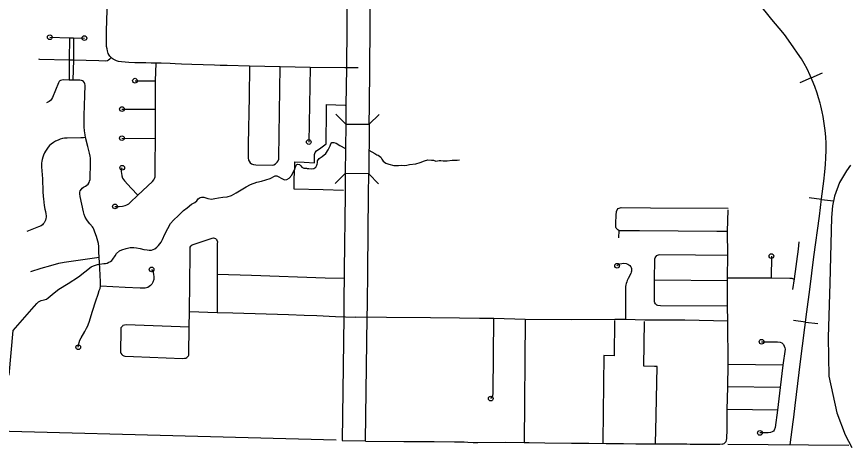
# Model space of a CAD drawing. Extents: x 670147 to 673275, y 705573 to 707613.
# Drawn here: x 671751.4 to 671929, y 706011.2 to 706103.1 of the extents above; entities that cross this region are included whole.
import ezdxf

# ---------------------------------------------------------------- set-up
doc = ezdxf.new("R2010")
doc.units = 0
for name, color, linetype in [('10', 7, 'Continuous'), ('15', 7, 'Continuous'), ('2', 7, 'Continuous'), ('33', 7, 'Continuous'), ('34', 7, 'Continuous'), ('35', 7, 'Continuous'), ('37', 7, 'Continuous'), ('40', 7, 'Continuous'), ('6', 7, 'Continuous')]:
    doc.layers.add(name, color=color, linetype=linetype)

msp = doc.modelspace()

# ---------------------------------------------------------------- linework, layer by layer
at = {"layer": '10'}
msp.add_lwpolyline([(671929.07, 706071.36), (671928.18, 706070.16), (671926.75, 706067.66), (671925.69, 706064.79), (671925.24, 706062.72), (671925.03, 706060.25), (671924.65, 706046.19), (671924.34, 706034.64), (671924.48, 706026.38), (671926.13, 706018.54), (671927.92, 706013.89), (671929.33, 706011.2)], dxfattribs=at)
at = {"layer": '15'}
for points in [[(671823.44, 706247.19), (671823.4, 706238.79), (671823.31, 706225.56), (671823.31, 706225.23), (671823.05, 706203.58), (671823, 706197.84), (671822.97, 706194.38), (671822.74, 706171.34), (671822.52, 706154.65), (671822.37, 706144.91), (671822.14, 706132.48), (671821.91, 706118.52), (671821.7, 706092.13), (671821.58, 706084.09), (671821.55, 706080.14), (671826.55, 706080.09)], [(671826.55, 706080.09), (671826.58, 706084.03), (671826.7, 706092.08), (671826.9, 706118.46), (671827.14, 706132.39), (671827.37, 706144.82), (671827.51, 706154.58), (671827.74, 706171.29), (671827.97, 706194.33), (671828, 706197.79), (671828.05, 706203.53), (671828.31, 706225.19), (671828.31, 706225.53), (671828.4, 706238.76), (671828.44, 706247.16)], [(671821.55, 706080.14), (671821.44, 706069.59)], [(671826.55, 706080.09), (671826.44, 706069.54)], [(671821.44, 706069.59), (671821.4, 706065.14), (671821.22, 706049.08), (671821.14, 706041.61), (671821.12, 706039.01), (671820.75, 706012.64), (671825.75, 706012.57)], [(671825.75, 706012.57), (671826.12, 706038.95), (671826.14, 706041.56), (671826.22, 706049.02), (671826.4, 706065.09), (671826.44, 706069.54), (671821.44, 706069.59)]]:
    msp.add_lwpolyline(points, dxfattribs=at)
at = {"layer": '2'}
for points in [[(671819.49, 706012.71), (671717.69, 706015.45), (671611.72, 706017.88), (671567.89, 706018.29)], [(671928.73, 706011.59), (671902.94, 706011.84)]]:
    msp.add_lwpolyline(points, dxfattribs=at)
at = {"layer": '33'}
for points in [[(671781.12, 706093.14), (671780.05, 706093.14), (671778.94, 706093.19), (671777.79, 706093.21), (671776.58, 706093.24), (671775.35, 706093.3), (671774.51, 706093.35), (671773.74, 706093.43), (671773.12, 706093.5), (671772.73, 706093.62), (671772.38, 706093.76), (671772.01, 706093.99), (671771.8, 706094.14), (671771.54, 706094.31), (671771.31, 706094.6), (671771.16, 706094.82), (671770.95, 706095.17), (671770.79, 706095.75), (671770.69, 706096.16), (671770.6, 706096.68), (671770.56, 706099.69), (671770.63, 706102.62), (671770.75, 706105.66)], [(671758.48, 706098.67), (671762.71, 706098.56), (671763.54, 706098.54), (671765.86, 706098.48)], [(671762.71, 706098.56), (671762.65, 706093.87), (671762.61, 706089.54)], [(671763.54, 706098.54), (671763.51, 706093.83), (671763.39, 706089.53)], [(671756.1, 706094.03), (671756.31, 706094.02), (671762.65, 706093.87), (671763.51, 706093.83), (671766.26, 706093.75), (671768.95, 706093.69), (671770.39, 706093.65), (671770.75, 706093.73), (671771.02, 706093.87), (671771.31, 706094.09), (671771.54, 706094.31)], [(671772.37, 706062.59), (671773.28, 706062.58), (671773.95, 706062.63), (671774.53, 706062.75), (671774.92, 706062.91), (671775.32, 706063.13), (671775.61, 706063.39), (671777.25, 706064.97), (671780.4, 706067.91), (671780.66, 706068.23), (671780.81, 706068.57), (671780.91, 706068.88), (671780.93, 706069.17), (671780.93, 706069.55), (671780.94, 706071.35), (671780.98, 706077.08), (671780.99, 706081.78), (671780.99, 706083.29), (671781.03, 706089.38), (671781.12, 706093.14)], [(671824.2, 706092.11), (671821.37, 706092.12), (671813.99, 706092.18), (671807.58, 706092.38), (671801.06, 706092.5), (671796.29, 706092.61), (671794.81, 706092.64), (671793.59, 706092.69), (671788.78, 706092.87), (671786.57, 706092.95), (671785.17, 706093.02), (671784.16, 706093.07), (671782.2, 706093.12), (671781.12, 706093.14)], [(671801.06, 706092.5), (671800.98, 706085.92), (671800.78, 706075.87), (671800.73, 706072.91), (671800.81, 706072.47), (671800.94, 706072.21), (671801.19, 706071.89), (671801.47, 706071.69), (671801.88, 706071.53), (671802.39, 706071.48), (671805.91, 706071.41), (671806.24, 706071.47), (671806.59, 706071.68), (671806.96, 706072.02), (671807.15, 706072.3), (671807.27, 706072.66), (671807.28, 706073.03), (671807.58, 706092.38)], [(671813.99, 706092.18), (671813.67, 706076.32)], [(671766.13, 706077.26), (671766.02, 706077.83), (671765.89, 706078.71), (671765.82, 706079.58), (671765.8, 706080.58), (671765.84, 706081.98), (671765.95, 706086.26), (671766.04, 706088.41), (671765.97, 706088.75), (671765.87, 706088.97), (671765.67, 706089.23), (671765.46, 706089.38), (671765.23, 706089.47), (671764.89, 706089.5), (671763.39, 706089.53), (671762.61, 706089.54), (671761.4, 706089.56), (671761.08, 706089.54), (671760.8, 706089.46), (671760.65, 706089.37), (671760.5, 706089.21), (671760.36, 706088.95), (671759.04, 706085.78), (671758.85, 706085.43), (671758.64, 706085.2), (671758.34, 706084.96), (671757.78, 706084.64)], [(671776.64, 706089.4), (671781.03, 706089.38)], [(671773.86, 706083.35), (671780.99, 706083.29)], [(671766.13, 706077.26), (671765.64, 706077.21), (671765.12, 706077.2), (671762.17, 706077.16), (671761.62, 706077.13), (671761.22, 706077.04), (671760.71, 706076.9), (671760.24, 706076.74), (671759.69, 706076.48), (671759.26, 706076.2), (671758.78, 706075.87), (671758.45, 706075.55), (671758.15, 706075.22), (671757.83, 706074.82), (671757.57, 706074.4), (671757.37, 706073.99), (671757.13, 706073.5), (671756.98, 706073.07), (671756.87, 706072.59), (671756.79, 706072.23), (671756.75, 706071.84), (671756.73, 706071.46), (671756.74, 706071.04), (671756.91, 706068.45), (671757.01, 706065.78), (671757.07, 706064.7), (671757.13, 706064.22), (671757.2, 706063.48), (671757.31, 706062.79), (671757.44, 706062.03), (671757.57, 706061.47), (671757.63, 706061), (671757.68, 706060.58), (671757.68, 706060.27), (671757.67, 706060.01), (671757.58, 706059.68), (671757.44, 706059.36), (671757.27, 706059.1), (671757.09, 706058.85), (671756.9, 706058.63), (671756.65, 706058.45), (671756.1, 706058.2), (671753.59, 706057.22)], [(671764.55, 706032.56), (671764.75, 706033.59), (671764.92, 706034.08), (671765.17, 706034.57), (671765.92, 706035.88), (671766.32, 706036.63), (671766.58, 706037.13), (671766.76, 706037.52), (671766.85, 706037.92), (671767.58, 706040.23), (671768.31, 706042.47), (671768.77, 706043.87), (671769.03, 706044.63), (671769.19, 706045.07), (671769.29, 706045.59), (671769.31, 706045.86), (671769.31, 706046.5), (671769.15, 706049.33), (671768.99, 706051.75), (671768.97, 706052.85), (671768.91, 706054.03), (671768.83, 706054.69), (671768.72, 706055.19), (671768.43, 706056.19), (671768.1, 706057.09), (671767.87, 706057.7), (671767.73, 706058), (671767.58, 706058.24), (671767.04, 706058.89), (671766.71, 706059.26), (671766.38, 706059.73), (671766.05, 706060.27), (671765.79, 706060.87), (671765.64, 706061.4), (671764.96, 706064.69), (671764.87, 706065.27), (671764.89, 706065.59), (671764.99, 706065.93), (671765.21, 706066.27), (671765.41, 706066.5), (671765.67, 706066.7), (671766.07, 706066.91), (671766.41, 706067.14), (671766.63, 706067.35), (671766.86, 706067.65), (671766.98, 706067.96), (671767.07, 706068.33), (671767.1, 706068.81), (671767.17, 706071.5), (671767.17, 706072.25), (671767.14, 706072.84), (671767.1, 706073.32), (671766.95, 706073.92), (671766.6, 706075.34), (671766.13, 706077.26)], [(671773.84, 706077.14), (671780.98, 706077.08)], [(671773.91, 706070.84), (671773.84, 706070.72), (671773.78, 706070.54), (671773.72, 706070.28), (671773.7, 706069.97), (671773.74, 706069.64), (671773.86, 706069.08), (671774.01, 706068.62), (671774.17, 706068.3), (671774.4, 706068.02), (671775.83, 706066.45), (671777.25, 706064.97)], [(671902.89, 706057.2), (671900.56, 706057.23), (671884.14, 706057.36), (671880.1, 706057.38), (671879.88, 706057.41), (671879.74, 706057.46), (671879.53, 706057.56), (671879.33, 706057.72), (671879.18, 706057.93), (671879.11, 706058.16), (671879.11, 706059.01), (671879.18, 706060.73), (671879.22, 706061.5), (671879.37, 706061.87), (671879.59, 706062.14), (671879.77, 706062.22), (671879.99, 706062.31), (671880.24, 706062.34), (671886.43, 706062.29), (671903.01, 706062.18)], [(671901.71, 706011.85), (671902.12, 706012.02), (671902.32, 706012.18), (671902.57, 706012.45), (671902.67, 706012.73), (671902.73, 706013.1), (671902.75, 706013.55), (671902.81, 706014.55), (671902.82, 706019.22), (671902.95, 706024.14), (671903.04, 706028.87), (671902.9, 706038.13), (671902.89, 706041.3), (671902.86, 706046.74), (671902.87, 706047.36), (671902.9, 706052.2), (671902.89, 706057.2), (671903, 706061.85)], [(671879.74, 706057.46), (671879.63, 706055.85)], [(671788.37, 706052.41), (671788.36, 706053.65), (671788.41, 706053.9), (671788.52, 706054.12), (671788.63, 706054.23), (671788.85, 706054.36), (671793.09, 706055.82), (671793.34, 706055.86), (671793.58, 706055.82), (671793.77, 706055.76), (671793.93, 706055.62), (671794.03, 706055.44), (671794.15, 706055.22), (671794.19, 706055.03), (671794.17, 706054.7), (671794.16, 706049.93), (671794.14, 706039.99)], [(671916.8, 706044.88), (671917.12, 706047.11), (671917.98, 706053.49), (671918.15, 706055)], [(671754.42, 706048.68), (671756.67, 706049.4), (671758.74, 706050.01), (671760.44, 706050.48), (671761.55, 706050.69), (671769.02, 706051.79)], [(671788.2, 706036.84), (671774.76, 706037.3), (671774.38, 706037.26), (671774.08, 706037.16), (671773.96, 706037.06), (671773.77, 706036.85), (671773.65, 706036.67), (671773.61, 706036.45), (671773.6, 706036.24), (671773.54, 706031.52), (671773.6, 706031.29), (671773.83, 706031.01), (671774, 706030.84), (671774.26, 706030.69), (671774.48, 706030.63), (671776.34, 706030.59), (671786.74, 706030.18), (671787.19, 706030.2), (671787.49, 706030.24), (671787.68, 706030.37), (671787.89, 706030.55), (671788.02, 706030.71), (671788.09, 706030.85), (671788.13, 706031.07), (671788.2, 706036.84), (671788.26, 706040.15), (671788.37, 706052.41)], [(671902.89, 706041.3), (671888.61, 706041.38), (671888.04, 706041.43), (671887.8, 706041.54), (671887.64, 706041.67), (671887.49, 706041.84), (671887.36, 706042.05), (671887.32, 706042.21), (671887.3, 706042.39), (671887.33, 706046.84), (671887.41, 706051.38), (671887.48, 706051.62), (671887.63, 706051.86), (671887.81, 706052.1), (671887.94, 706052.18), (671888.17, 706052.28), (671888.43, 706052.31), (671896.05, 706052.23), (671902.9, 706052.2)], [(671912.21, 706052), (671912.2, 706047.33)], [(671780.18, 706049.15), (671780.31, 706048.95), (671780.5, 706048.54), (671780.61, 706048.05), (671780.66, 706047.66), (671780.63, 706046.97), (671780.47, 706046.42), (671780.21, 706046.02), (671779.97, 706045.73), (671779.64, 706045.47), (671779.35, 706045.32), (671779.08, 706045.21), (671778.81, 706045.18), (671778.47, 706045.16), (671777.77, 706045.16), (671774.56, 706045.32), (671769.29, 706045.59)], [(671879.35, 706049.94), (671879.46, 706050.06), (671879.67, 706050.22), (671879.92, 706050.33), (671880.32, 706050.44), (671880.76, 706050.45), (671881.26, 706050.4), (671881.64, 706050.29), (671881.86, 706050.14), (671882.05, 706049.96), (671882.24, 706049.72), (671882.34, 706049.53), (671882.39, 706049.31), (671882.42, 706049.13), (671882.43, 706048.94), (671882.42, 706048.77), (671882.37, 706048.56), (671882.25, 706048.26), (671881.71, 706047.21), (671881.49, 706046.82), (671881.39, 706046.48), (671881.28, 706046.16), (671881.21, 706045.85), (671881.16, 706045.54), (671881.16, 706045.25), (671881.15, 706044.47), (671881.12, 706038.47)], [(671794.15, 706048.12), (671801.49, 706047.95), (671817.12, 706047.35), (671821.2, 706047.26)], [(671902.87, 706047.36), (671912.2, 706047.33), (671916.14, 706047.27), (671916.6, 706047.25), (671916.87, 706047.16), (671917.12, 706047.11)], [(671902.86, 706046.74), (671887.33, 706046.84)], [(671788.26, 706040.15), (671794.14, 706039.99), (671797.45, 706039.91)], [(671809.32, 706039.52), (671812.7, 706039.41), (671815.36, 706039.3), (671819.36, 706039.12), (671823.62, 706038.98)], [(671853.11, 706038.65), (671850, 706038.69), (671845.74, 706038.75), (671839.57, 706038.79), (671830.21, 706038.88), (671823.62, 706038.98)], [(671852.43, 706021.61), (671852.61, 706021.81), (671852.77, 706022.06), (671852.89, 706022.26), (671852.95, 706022.59), (671852.96, 706022.96), (671853.11, 706038.65)], [(671902.9, 706038.13), (671893.8, 706038.29), (671885.24, 706038.36), (671881.12, 706038.47), (671878.88, 706038.48), (671869.69, 706038.42), (671859.76, 706038.48), (671853.11, 706038.65)], [(671859.76, 706038.48), (671859.55, 706012.17)], [(671910.11, 706033.73), (671913.48, 706033.72), (671914.06, 706033.62), (671914.43, 706033.46), (671914.77, 706033.11), (671914.97, 706032.75), (671915.08, 706032.44), (671915.12, 706032.15), (671914.67, 706028.73), (671914.09, 706023.96), (671913.53, 706019.12), (671912.99, 706015.43), (671912.82, 706014.86), (671912.68, 706014.64), (671912.4, 706014.48), (671912, 706014.37), (671911.51, 706014.3), (671910.87, 706014.28), (671909.76, 706014.28)], [(671914.67, 706028.73), (671903.04, 706028.87)], [(671914.09, 706023.96), (671902.95, 706024.14)], [(671913.53, 706019.12), (671902.89, 706019.26)], [(671901.71, 706011.85), (671901.71, 706011.85), (671901.24, 706011.8), (671900.54, 706011.78), (671899.79, 706011.79), (671899.02, 706011.79), (671894.93, 706011.84), (671894.18, 706011.85), (671893.42, 706011.86), (671888.32, 706011.91), (671883.31, 706011.91), (671880.68, 706011.92), (671878.48, 706011.94), (671877, 706011.97), (671873.3, 706012.03), (671869.62, 706012.05), (671863.98, 706012.09), (671860.61, 706012.15), (671859.55, 706012.17), (671855.54, 706012.21), (671849.7, 706012.14), (671848.7, 706012.17), (671847.55, 706012.27), (671846.79, 706012.32), (671844.74, 706012.33), (671840.37, 706012.36), (671833.92, 706012.41), (671825.75, 706012.46)]]:
    msp.add_lwpolyline(points, dxfattribs=at)
for centre in [(671758.48, 706098.67), (671765.86, 706098.48), (671776.64, 706089.4), (671773.86, 706083.35), (671773.84, 706077.14), (671813.67, 706076.32), (671773.91, 706070.84), (671772.37, 706062.59), (671912.21, 706052), (671780.18, 706049.15), (671879.35, 706049.94), (671764.55, 706032.56), (671910.11, 706033.73), (671852.43, 706021.61), (671909.76, 706014.28)]:
    msp.add_circle(centre, 0.5, dxfattribs=at)
at = {"layer": '34'}
msp.add_lwpolyline([(671797.45, 706039.91), (671809.32, 706039.52)], dxfattribs=at)
at = {"layer": '35'}
for points in [[(671793.66, 706064.27), (671794.42, 706064.44), (671795.38, 706064.59), (671796.25, 706064.65), (671797.22, 706064.93), (671798.22, 706065.46), (671800.32, 706066.75), (671801.25, 706067.25), (671802.6, 706067.75), (671803.6, 706068), (671804.54, 706068.26), (671805.42, 706068.54), (671806.5, 706069.11), (671806.88, 706069.08), (671807.31, 706068.92), (671807.81, 706068.61), (671808.22, 706068.36), (671808.5, 706068.27), (671808.96, 706068.33), (671809.49, 706068.64), (671810.02, 706069.24), (671810.71, 706070.58), (671810.96, 706071.35), (671811.11, 706071.54), (671811.33, 706071.6), (671811.65, 706071.49), (671811.97, 706071.24), (671812.17, 706070.95), (671812.64, 706070.74), (671812.94, 706070.73), (671813.18, 706070.73), (671813.32, 706070.69), (671813.53, 706070.65), (671813.69, 706070.64), (671814.33, 706070.58), (671814.73, 706070.67), (671815.13, 706070.92), (671815.41, 706071.35), (671815.48, 706071.57), (671815.51, 706071.85), (671815.53, 706072.32), (671815.84, 706072.79), (671816.52, 706073.22), (671817.3, 706073.85), (671817.8, 706074.66), (671818.24, 706075.5), (671818.36, 706075.94), (671818.58, 706076.18), (671818.8, 706076.25), (671818.98, 706076.25), (671819.48, 706076.09), (671820.26, 706075.56), (671821.5, 706074.97)], [(671826.49, 706074.61), (671827.71, 706073.84), (671828.14, 706073.61), (671828.41, 706073.49), (671828.71, 706073.32), (671829, 706073.1), (671829.2, 706072.68), (671829.51, 706072.21), (671830.07, 706071.79), (671830.7, 706071.58), (671831.77, 706071.32), (671832.8, 706071.33), (671833.51, 706071.41), (671834.13, 706071.33), (671834.58, 706071.39), (671835.12, 706071.49), (671836.44, 706071.66), (671837.42, 706071.98), (671838.29, 706072.3), (671839.02, 706072.51), (671839.83, 706072.48), (671840.26, 706072.47), (671840.76, 706072.26), (671841.05, 706072.3), (671841.44, 706072.41), (671841.8, 706072.38), (671842.29, 706072.3), (671842.74, 706072.28), (671843.15, 706072.3), (671844.19, 706072.47), (671845.29, 706072.45), (671845.77, 706072.51)], [(671758.14, 706043.11), (671759.4, 706044.14), (671760.39, 706044.96), (671762.41, 706046.14), (671764.62, 706047.54), (671767.3, 706049.71), (671767.82, 706049.91), (671768.67, 706050.19), (671769.1, 706050.28), (671769.99, 706050.38), (671770.37, 706050.42), (671770.71, 706050.48), (671771.08, 706050.66), (671771.39, 706050.84), (671771.67, 706051.08), (671771.89, 706051.34), (671772.4, 706052.01), (671772.71, 706052.53), (671773.31, 706053.09), (671773.83, 706053.35), (671774.79, 706053.63), (671775.61, 706053.82), (671776.36, 706053.84), (671776.99, 706053.75), (671777.74, 706053.63), (671778.54, 706053.37), (671779.2, 706053.3), (671779.68, 706053.22), (671780.16, 706053.24), (671780.83, 706053.54), (671781.29, 706053.87), (671781.67, 706054.25), (671782.19, 706054.93), (671782.49, 706055.54), (671783.03, 706056.66), (671783.64, 706057.86), (671784.18, 706058.93), (671784.85, 706059.68), (671785.93, 706060.65), (671786.41, 706061.11), (671786.94, 706061.72), (671787.76, 706062.31), (671788.68, 706063.04), (671789.38, 706063.39), (671789.82, 706063.79), (671790.1, 706064.18), (671790.5, 706064.49), (671790.83, 706064.58), (671791.32, 706064.56), (671792.18, 706064.25), (671792.95, 706064.16), (671793.66, 706064.27)], [(671749.86, 706026.61), (671750.67, 706036.1), (671755.14, 706041.25), (671755.23, 706041.34), (671755.76, 706041.89), (671756.11, 706042.27), (671756.67, 706042.49), (671757.26, 706042.66), (671757.76, 706042.78), (671758.14, 706043.11)]]:
    msp.add_lwpolyline(points, dxfattribs=at)
at = {"layer": '37'}
for points in [[(671821.55, 706080.14), (671819.44, 706082.28)], [(671828.69, 706082.19), (671826.55, 706080.09)], [(671819.3, 706067.49), (671821.44, 706069.59)], [(671826.44, 706069.54), (671828.54, 706067.4)]]:
    msp.add_lwpolyline(points, dxfattribs=at)
at = {"layer": '40'}
for p, q in [((671920.69, 706089.99), (671918.28, 706088.93)), ((671920.69, 706089.99), (671923.11, 706091.06)), ((671922.86, 706064.09), (671920.24, 706064.41)), ((671922.86, 706064.09), (671925.48, 706063.77)), ((671919.51, 706037.9), (671916.89, 706038.23)), ((671919.51, 706037.9), (671922.13, 706037.58))]:
    msp.add_line(p, q, dxfattribs=at)
msp.add_lwpolyline([(671916.22, 706011.71), (671916.87, 706016.67), (671916.97, 706017.61), (671917.25, 706020.1), (671918.45, 706029.51), (671919.78, 706040.08), (671920.39, 706044.88), (671921.27, 706051.8), (671922.43, 706060.48), (671922.88, 706064.21), (671923.36, 706067.95), (671923.6, 706069.98), (671923.75, 706071.53), (671923.83, 706072.96), (671923.88, 706074.57), (671923.87, 706076.02), (671923.79, 706077.4), (671923.66, 706078.78), (671923.54, 706079.76), (671923.22, 706081.73), (671923.01, 706082.74), (671922.74, 706084.04), (671922.61, 706084.58), (671922.27, 706085.71), (671921.95, 706086.75), (671921.48, 706088.13), (671920.91, 706089.5), (671920.46, 706090.52), (671919.81, 706091.9), (671919.19, 706093.06), (671918.6, 706094.06), (671917.81, 706095.29), (671917.02, 706096.41), (671915.87, 706098.01), (671915.02, 706099.23), (671913.86, 706100.6), (671912.34, 706102.46), (671906.52, 706109.79)], dxfattribs=at)
msp.add_lwpolyline([(671916.22, 706011.71), (671916.87, 706016.67), (671916.97, 706017.61), (671917.25, 706020.1), (671918.45, 706029.51), (671919.78, 706040.08), (671920.39, 706044.88), (671921.27, 706051.8), (671922.43, 706060.48), (671922.88, 706064.21), (671923.36, 706067.95), (671923.6, 706069.98), (671923.75, 706071.53), (671923.83, 706072.96), (671923.88, 706074.57), (671923.87, 706076.02), (671923.79, 706077.4), (671923.66, 706078.78), (671923.54, 706079.76), (671923.22, 706081.73), (671923.01, 706082.74), (671922.74, 706084.04), (671922.61, 706084.58), (671922.27, 706085.71), (671921.95, 706086.75), (671921.48, 706088.13), (671920.91, 706089.5), (671920.46, 706090.52), (671919.81, 706091.9), (671919.19, 706093.06), (671918.6, 706094.06), (671917.81, 706095.29), (671917.02, 706096.41), (671915.87, 706098.01), (671915.02, 706099.23), (671913.86, 706100.6), (671912.34, 706102.46), (671906.52, 706109.79)], dxfattribs=at)
at = {"layer": '6'}
for points in [[(671817.42, 706081.88), (671817.43, 706083.48), (671817.43, 706084.35), (671821.44, 706084.21)], [(671821.09, 706066.01), (671816.76, 706066.11), (671810.53, 706066.25), (671810.53, 706068.52), (671810.68, 706070.95), (671810.68, 706071.73), (671810.67, 706072.11), (671812.71, 706072), (671814.86, 706071.87), (671814.88, 706073.66), (671815.04, 706074.07), (671815.3, 706074.44), (671816.21, 706075.09), (671817.36, 706075.92), (671817.36, 706077.07), (671817.38, 706078.67), (671817.42, 706080.27), (671817.42, 706081.88)], [(671878.78, 706038.23), (671878.69, 706030.71), (671876.5, 706030.78), (671876.28, 706012.45), (671876.28, 706012.06)], [(671887.51, 706012), (671887.52, 706012.32), (671887.62, 706014.67), (671887.88, 706028.44), (671887.32, 706028.45), (671885.07, 706028.48), (671885.21, 706038.04)]]:
    msp.add_lwpolyline(points, dxfattribs=at)

doc.saveas('drawing.dxf')
